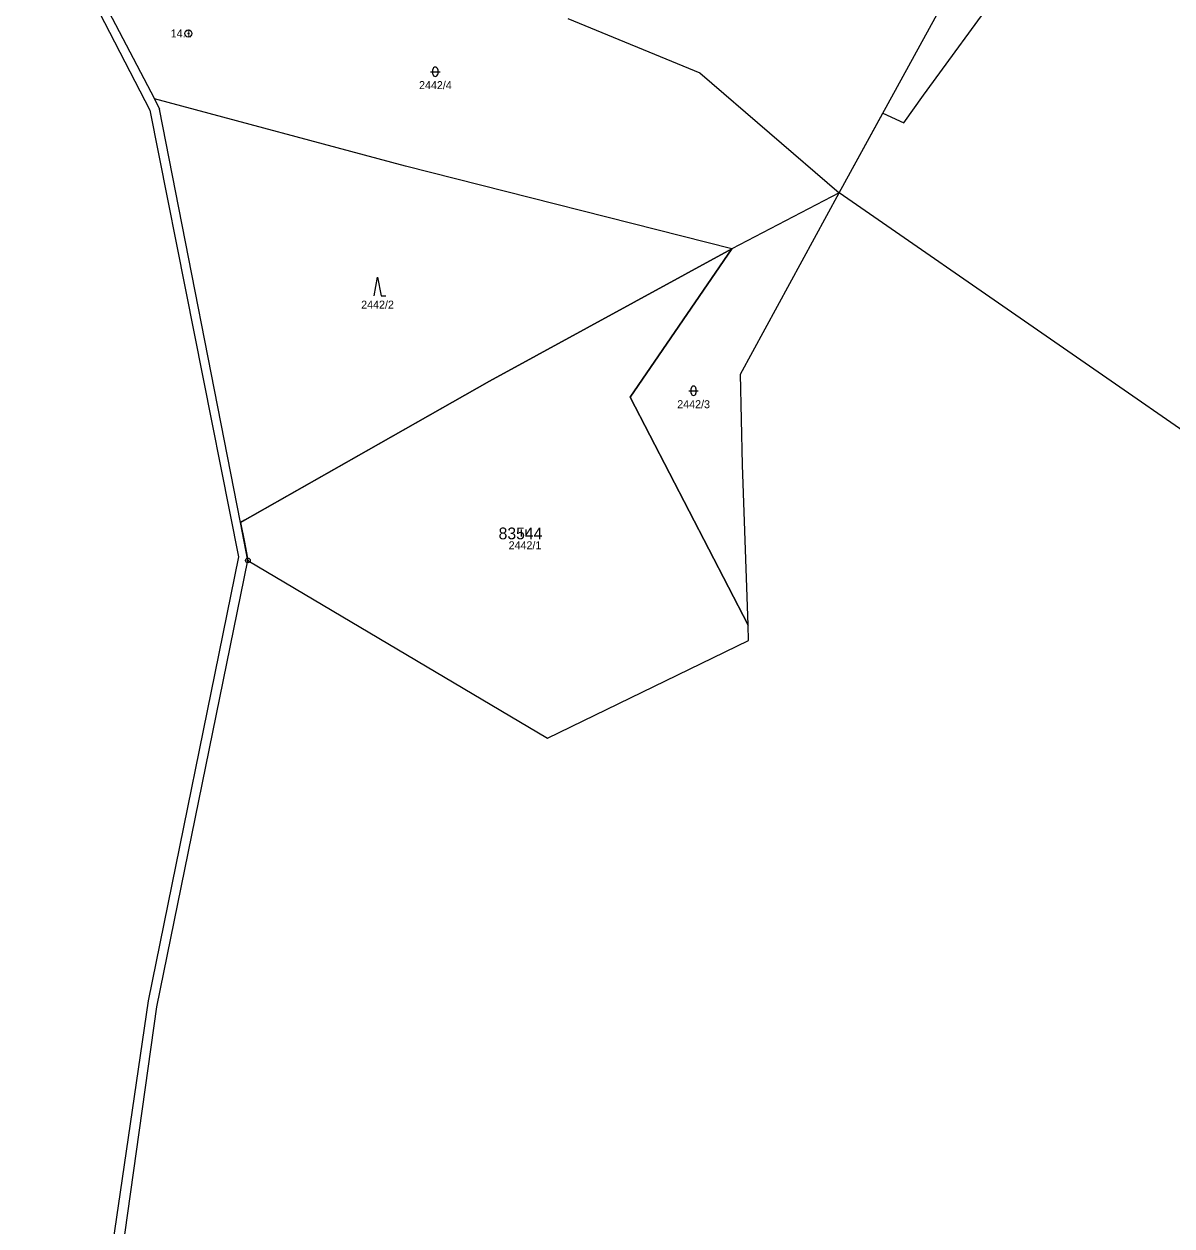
# Model space of a CAD drawing. Extents: x -439246 to -433691, y -1130252 to -1121148.
# Drawn here: x -436404.7 to -436160.8, y -1128266.1 to -1128010.8 of the extents above; entities that cross this region are included whole.
import ezdxf

# ---------------------------------------------------------------- set-up
doc = ezdxf.new("R2010")
doc.units = 0
for name, color, linetype in [('Vrstva 1', 7, 'Continuous'), ('Vrstva 13', 7, 'Continuous'), ('Vrstva 17', 7, 'Continuous'), ('Vrstva 18', 7, 'Continuous'), ('Vrstva 24', 7, 'Continuous'), ('Vrstva 25', 7, 'Continuous'), ('Vrstva 52', 7, 'Continuous'), ('Vrstva 53', 7, 'Continuous')]:
    doc.layers.add(name, color=color, linetype=linetype)

msp = doc.modelspace()

# ---------------------------------------------------------------- linework, layer by layer
at = {"layer": 'Vrstva 1'}
for points in [[(-436403.2, -1127976.53), (-436376.99, -1128026.7)], [(-436231.52, -1128046.61), (-436201.94, -1127992.63)], [(-436289.19, -1128009.63), (-436261.16, -1128021.12)], [(-436261.16, -1128021.12), (-436231.52, -1128046.61)], [(-436323.64, -1128041), (-436376.99, -1128026.7)], [(-436376.99, -1128026.7), (-436375.87, -1128028.85)], [(-436358.67, -1128116.62), (-436375.87, -1128028.85)], [(-436254.35, -1128058.53), (-436323.64, -1128041)], [(-436231.52, -1128046.61), (-436254.35, -1128058.53)], [(-436252.51, -1128085.15), (-436231.52, -1128046.61)], [(-436143.59, -1128107.55), (-436231.52, -1128046.61)], [(-436305.78, -1128086.65), (-436254.35, -1128058.53)], [(-436254.35, -1128058.53), (-436275.94, -1128090.03)], [(-436252.08, -1128104.42), (-436252.51, -1128085.15)], [(-436358.67, -1128116.62), (-436305.78, -1128086.65)], [(-436275.94, -1128090.03), (-436250.87, -1128138.46)], [(-436250.87, -1128138.46), (-436252.08, -1128104.42)], [(-436357.12, -1128124.71), (-436358.67, -1128116.62)], [(-436376.49, -1128219.54), (-436357.12, -1128124.71)], [(-436357.12, -1128124.71), (-436293.49, -1128162.44)], [(-436250.76, -1128141.71), (-436250.87, -1128138.46)], [(-436293.49, -1128162.44), (-436250.76, -1128141.71)], [(-436388.77, -1128307.19), (-436376.49, -1128219.54)]]:
    msp.add_lwpolyline(points, dxfattribs=at)
at = {"layer": 'Vrstva 13'}
for points in [[(-436404.67, -1127977.43), (-436377.93, -1128029.1)], [(-436377.93, -1128029.1), (-436359.15, -1128123.91)], [(-436359.15, -1128123.91), (-436378.29, -1128218.22)], [(-436378.29, -1128218.22), (-436390.95, -1128304.84)]]:
    msp.add_lwpolyline(points, dxfattribs=at)
at = {"layer": 'Vrstva 24'}
for centre, radius in [((-436369.77, -1128012.79), 0.75), ((-436369.77, -1128012.79), 0.1), ((-436357.12, -1128124.71), 0.5), ((-436357.12, -1128124.71), 0.1)]:
    msp.add_circle(centre, radius, dxfattribs=at)
at = {"layer": 'Vrstva 25'}
for p, q in [((-436318.31, -1128020.91), (-436316.31, -1128020.91)), ((-436317.81, -1128021.41), (-436317.81, -1128020.41)), ((-436316.81, -1128020.41), (-436316.81, -1128021.41)), ((-436263.47, -1128088.68), (-436261.47, -1128088.68)), ((-436262.97, -1128089.18), (-436262.97, -1128088.18)), ((-436261.97, -1128088.18), (-436261.97, -1128089.18)), ((-436299.02, -1128119.64), (-436299.02, -1128118.14)), ((-436298.02, -1128119.64), (-436298.02, -1128118.14))]:
    msp.add_line(p, q, dxfattribs=at)
msp.add_lwpolyline([(-436330.31, -1128068.53), (-436329.61, -1128064.53), (-436328.81, -1128068.53), (-436327.81, -1128068.53)], dxfattribs=at)
for centre, start, end in [((-436317.31, -1128020.41), 0, 180), ((-436317.31, -1128021.41), 180, 0), ((-436262.47, -1128088.18), 0, 180), ((-436262.47, -1128089.18), 180, 0)]:
    msp.add_arc(centre, 0.5, start, end, dxfattribs=at)
at = {"layer": 'Vrstva 52'}
for points in [[(-436289.19, -1128009.63), (-436261.16, -1128021.12), (-436231.52, -1128046.61), (-436222.27, -1128029.73), (-436217.76, -1128031.8), (-436213.64, -1128025.88), (-436197.23, -1128003.42)], [(-436250.76, -1128141.71), (-436250.87, -1128138.46), (-436275.94, -1128090.03), (-436254.35, -1128058.53), (-436305.78, -1128086.65), (-436356.7, -1128115.5), (-436357.81, -1128116.13), (-436358.67, -1128116.62), (-436357.87, -1128120.8), (-436357.28, -1128123.85), (-436357.12, -1128124.71)], [(-436357.12, -1128124.71), (-436293.49, -1128162.44), (-436250.76, -1128141.71)]]:
    msp.add_lwpolyline(points, dxfattribs=at)

# ---------------------------------------------------------------- texts
at = {"layer": 'Vrstva 17'}
msp.add_text('14.1', height=1.7, dxfattribs=at).set_placement((-436373.52, -1128013.64))
at = {"layer": 'Vrstva 18'}
for s, p in [('2442/4', (-436320.77, -1128024.61)), ('2442/2', (-436333.06, -1128071.23)), ('2442/3', (-436265.92, -1128092.38)), ('2442/1', (-436301.74, -1128122.34))]:
    msp.add_text(s, height=1.7, dxfattribs=at).set_placement(p)
at = {"layer": 'Vrstva 53'}
msp.add_text('83544', height=2.5, dxfattribs=at).set_placement((-436303.87, -1128120.22))

doc.saveas('drawing.dxf')
